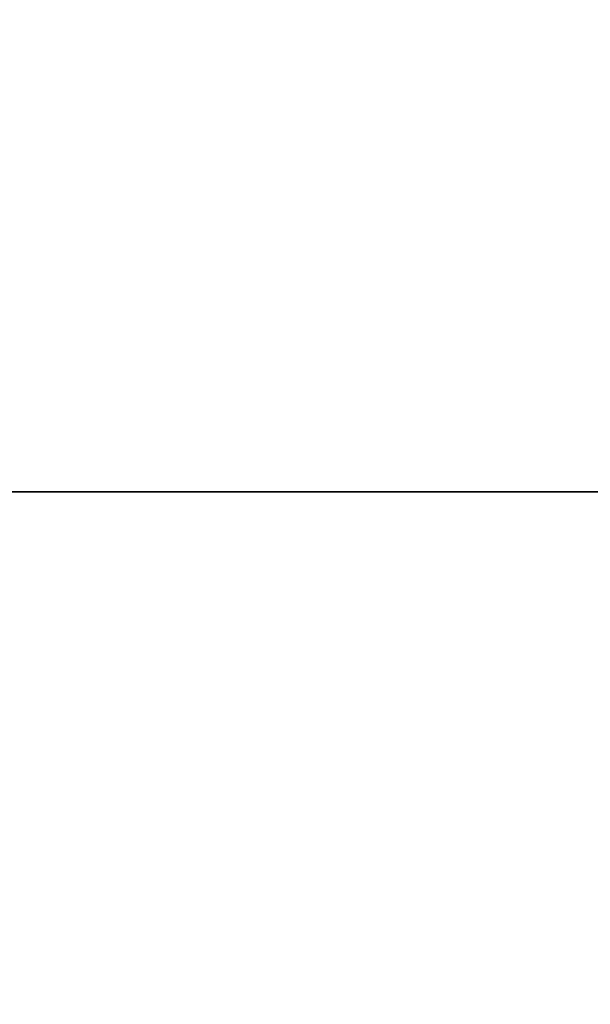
# Model space of a CAD drawing. Header units: millimetres. Extents: x -661 to 720, y -255 to 255.
# Tile 644 of 656: x -441 to -391, y -45 to 41. Entities that reach past the tile are written whole.
import ezdxf

# ---------------------------------------------------------------- set-up
doc = ezdxf.new("R2010")
doc.units = ezdxf.units.MM
doc.layers.add('Floreana 120', color=18, linetype='Continuous', true_color=0x000000)

msp = doc.modelspace()

# ---------------------------------------------------------------- linework, layer by layer
at = {"layer": 'Floreana 120', "color": 253, "true_color": 0x999999}
for p, q in [((-294.03, 0, 10), (-657.03, 0, 10)), ((-657.03, 0, 11.5), (-294.03, 0, 11.5))]:
    msp.add_line(p, q, dxfattribs=at)
at = {"layer": 'Floreana 120', "color": 250, "true_color": 0x282421}
for p, q in [((-657.03, 0, 10), (-294.03, 0, 10)), ((-294.03, 0), (-657.03, 0))]:
    msp.add_line(p, q, dxfattribs=at)
at = {"layer": 'Floreana 120', "color": 14, "true_color": 0x990000}
for p, q in [((-623.03, 0, 431.5), (-326.53, 0, 431.5)), ((-326.53, 0, 430), (-623.03, 0, 430)), ((-623.03, 0, 831.5), (-326.53, 0, 831.5)), ((-326.53, 0, 830), (-623.03, 0, 830)), ((-328.03, 0, 1230), (-623.03, 0, 1230)), ((-623.03, 0, 1231.5), (-328.03, 0, 1231.5))]:
    msp.add_line(p, q, dxfattribs=at)
at = {"layer": 'Floreana 120', "color": 250, "true_color": 0x282421}
for points, knots in [([(-652.03, -251, 10), (-475.53, -251, 10), (-299.03, -251, 10), (-294.03, -251, 10), (-294.03, -246, 10), (-294.03, 0, 10), (-294.03, 246, 10), (-294.03, 251, 10), (-299.03, 251, 10), (-475.53, 251, 10), (-652.03, 251, 10), (-657.03, 251, 10), (-657.03, 246, 10), (-657.03, 0, 10), (-657.03, -246, 10), (-657.03, -251, 10), (-652.03, -251, 10)], [0, 0, 0, 353, 353, 363, 363, 855, 855, 865, 865, 1218, 1218, 1228, 1228, 1720, 1720, 1730, 1730, 1730]), ([(-294.03, 246), (-294.03, 0), (-294.03, -246), (-294.03, -251), (-299.03, -251), (-475.53, -251), (-652.03, -251), (-657.03, -251), (-657.03, -246), (-657.03, 0), (-657.03, 246), (-657.03, 251), (-652.03, 251), (-475.53, 251), (-299.03, 251), (-294.03, 251), (-294.03, 246)], [0, 0, 0, 492, 492, 502, 502, 855, 855, 865, 865, 1357, 1357, 1367, 1367, 1720, 1720, 1730, 1730, 1730])]:
    msp.add_rational_spline(points, [1, 1, 1, 0.707106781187, 1, 1, 1, 0.707106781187, 1, 1, 1, 0.707106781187, 1, 1, 1, 0.707106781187, 1], degree=2, knots=knots, dxfattribs=at)

doc.saveas('drawing.dxf')
